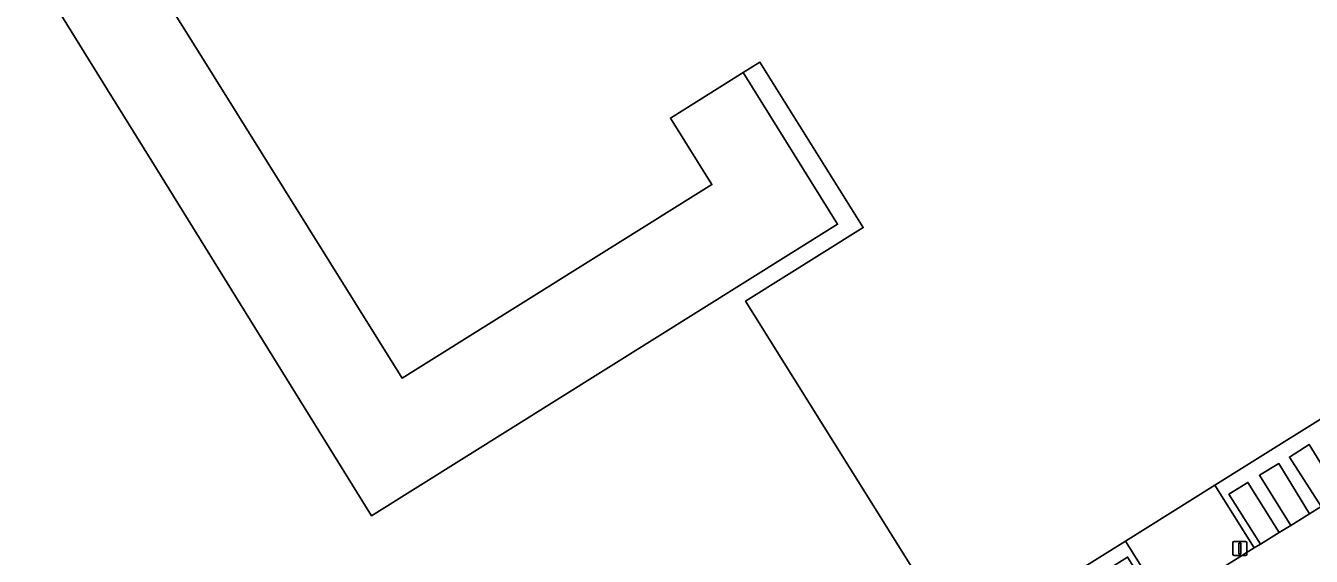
# Model space of a CAD drawing. Extents: x 159279 to 160377, y 384531 to 385888.
# Drawn here: x 159590.1 to 159681.3, y 385589.6 to 385627.3 of the extents above; entities that cross this region are included whole.
import ezdxf

# ---------------------------------------------------------------- set-up
doc = ezdxf.new("R2010")
doc.units = 0
for name, color, linetype in [('IMGEO_Erf', 7, 'Continuous'), ('IMGEO_Groenvoorziening', 7, 'Continuous'), ('IMGEO_Lichtmast', 7, 'Continuous'), ('IMGEO_Pand', 7, 'Continuous'), ('IMGEO_Parkeervlak_open', 7, 'Continuous'), ('IMGEO_Rijbaan_lokaal_open', 7, 'Continuous'), ('IMGEO_Voetpad_open', 7, 'Continuous')]:
    doc.layers.add(name, color=color, linetype=linetype)

msp = doc.modelspace()

# ---------------------------------------------------------------- linework, layer by layer
at = {"layer": 'IMGEO_Erf'}
msp.add_lwpolyline([(159584.183, 385641.642), (159595.869, 385622.781), (159599.013, 385617.708), (159607.868, 385603.417), (159614.615, 385592.528), (159647.709, 385613.229), (159641.008, 385623.995), (159635.839, 385620.765), (159638.785, 385616.049), (159616.786, 385602.305), (159601.706, 385626.464), (159597.382, 385633.392), (159589.975, 385645.257)], dxfattribs=at)
at = {"layer": 'IMGEO_Groenvoorziening'}
for points in [[(159607.868, 385603.417), (159599.013, 385617.708), (159595.869, 385622.781), (159584.183, 385641.642)], [(159656.401, 385583.384), (159641.171, 385607.772), (159649.524, 385612.987), (159642.189, 385624.733), (159641.008, 385623.995), (159647.709, 385613.229), (159614.615, 385592.528), (159607.868, 385603.417)]]:
    msp.add_lwpolyline(points, dxfattribs=at)
msp.add_lwpolyline([(159674.487, 385594.686), (159668.148, 385590.725), (159670.939, 385586.259), (159677.29, 385590.239)], close=True, dxfattribs=at)
at = {"layer": 'IMGEO_Lichtmast'}
for p, q in [((159675.772, 385589.799), (159675.772, 385590.599)), ((159675.772, 385590.599), (159675.772, 385589.799)), ((159675.872, 385590.699), (159676.662, 385590.699)), ((159676.662, 385590.699), (159675.872, 385590.699)), ((159676.762, 385590.599), (159676.762, 385589.799)), ((159676.762, 385589.799), (159676.762, 385590.599)), ((159676.662, 385589.699), (159675.872, 385589.699)), ((159675.872, 385589.699), (159676.662, 385589.699))]:
    msp.add_line(p, q, dxfattribs=at)
msp.add_lwpolyline([(159676.192, 385590.574), (159676.342, 385590.574), (159676.342, 385589.824), (159676.192, 385589.824), (159676.192, 385590.574)], dxfattribs=at)
for centre, start, end in [((159675.872, 385590.599), 90, 180), ((159675.872, 385590.599), 90, 180), ((159676.662, 385590.599), 0, 90), ((159676.662, 385590.599), 360, 90), ((159675.872, 385589.799), 180, 270), ((159675.872, 385589.799), 180, 270), ((159676.662, 385589.799), 270, 0), ((159676.662, 385589.799), 270, 0)]:
    msp.add_arc(centre, 0.1, start, end, dxfattribs=at)
at = {"layer": 'IMGEO_Pand'}
msp.add_lwpolyline([(159597.382, 385633.392), (159601.706, 385626.464), (159616.786, 385602.305), (159638.785, 385616.049), (159635.839, 385620.765), (159641.008, 385623.995), (159642.189, 385624.733), (159649.524, 385612.987), (159641.171, 385607.772), (159656.401, 385583.384), (159659.404, 385585.261), (159668.148, 385590.725), (159674.487, 385594.686), (159685.403, 385601.508), (159689.732, 385604.213), (159702.631, 385612.273), (159704.934, 385613.712), (159705.177, 385613.864), (159709.83, 385616.772), (159710.086, 385616.931), (159710.239, 385617.027), (159659.645, 385697.983)], dxfattribs=at)
at = {"layer": 'IMGEO_Parkeervlak_open'}
for points in [[(159681.179, 385597.59), (159679.787, 385596.684), (159682.049, 385593.19), (159683.397, 385594.019)], [(159679.881, 385591.834), (159681.22, 385592.664), (159679.029, 385596.227), (159677.652, 385595.402)], [(159677.738, 385590.501), (159679.053, 385591.332), (159676.836, 385594.891), (159675.489, 385594.052)]]:
    msp.add_lwpolyline(points, close=True, dxfattribs=at)
at = {"layer": 'IMGEO_Rijbaan_lokaal_open'}
msp.add_lwpolyline([(159682.049, 385593.19), (159681.22, 385592.664), (159679.881, 385591.834), (159679.053, 385591.332), (159677.738, 385590.501), (159677.29, 385590.239), (159670.939, 385586.259)], dxfattribs=at)
at = {"layer": 'IMGEO_Voetpad_open'}
for points in [[(159687.743, 385596.732), (159688.203, 385597.028), (159685.403, 385601.508), (159674.487, 385594.686), (159677.29, 385590.239), (159677.738, 385590.501), (159675.489, 385594.052), (159676.836, 385594.891), (159679.053, 385591.332), (159679.881, 385591.834), (159677.652, 385595.402), (159679.029, 385596.227), (159681.22, 385592.664), (159682.049, 385593.19), (159679.787, 385596.684), (159681.179, 385597.59), (159683.397, 385594.019), (159684.217, 385594.545), (159682.019, 385598.12), (159683.355, 385598.946), (159685.558, 385595.382), (159686.385, 385595.906), (159684.174, 385599.475), (159685.525, 385600.312)], [(159666.206, 385583.285), (159667.022, 385583.814), (159664.783, 385587.378), (159666.124, 385588.227), (159668.354, 385584.678), (159669.178, 385585.17), (159666.959, 385588.744), (159668.292, 385589.585), (159670.526, 385586.022), (159670.939, 385586.259), (159668.148, 385590.725), (159659.404, 385585.261), (159662.22, 385580.83), (159662.668, 385581.108), (159660.451, 385584.665), (159661.787, 385585.513), (159664.02, 385581.962), (159664.839, 385582.485), (159662.603, 385586.018), (159663.969, 385586.867)]]:
    msp.add_lwpolyline(points, close=True, dxfattribs=at)

doc.saveas('drawing.dxf')
